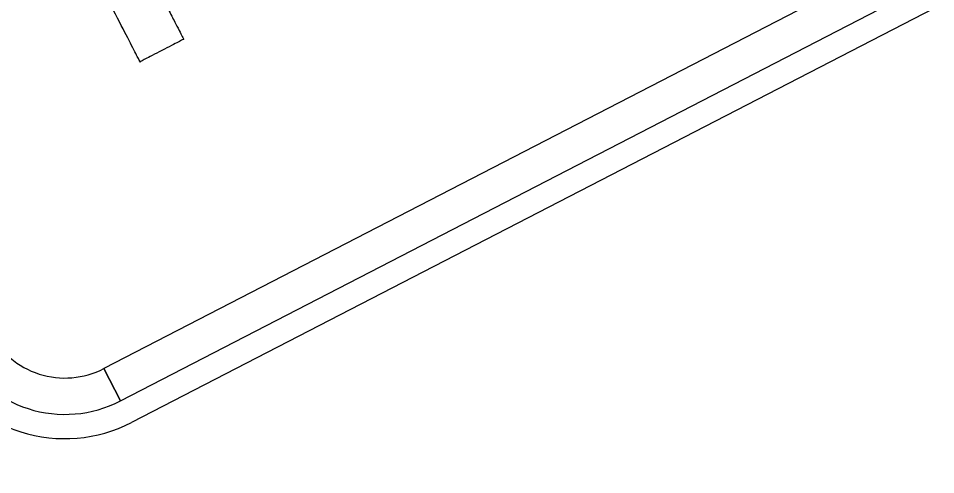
# Model space of a CAD drawing. Extents: x 2001876 to 2025694, y 804561 to 868938.
# Drawn here: x 2013102.5 to 2013188.6, y 824478.6 to 824521.4 of the extents above; entities that cross this region are included whole.
import ezdxf

# ---------------------------------------------------------------- set-up
doc = ezdxf.new("R2010")
doc.units = 0
doc.layers.add('Default', color=7, linetype='Continuous')
doc.layers.add('RD_HC_Data', color=7, linetype='Continuous')

msp = doc.modelspace()

# ---------------------------------------------------------------- linework, layer by layer
at = {"layer": 'Default'}
for p, q in [((2013282.89, 824571.035), (2013113.169, 824483.487)), ((2013112.126, 824485.508), (2013110.563, 824488.538))]:
    msp.add_line(p, q, dxfattribs=at)
msp.add_lwpolyline([(2013112.126, 824485.508), (2013281.848, 824573.055), (2013280.284, 824576.086), (2013110.563, 824488.538), (2013112.126, 824485.508)], close=True, dxfattribs=at)
for radius, start, end in [(7.957, 207.28602, 297.28623), (11.367, 207.28602, 297.28623), (13.641, 207.28617, 297.28617)]:
    msp.add_arc((2013106.915, 824495.61), radius, start, end, dxfattribs=at)
for points in [[(2013113.965, 824517.322), (2013113.965, 824517.322), (2013105.76, 824533.227), (2013105.76, 824533.227)], [(2013115.351, 824524.693), (2013115.351, 824524.693), (2013118.062, 824519.436), (2013118.062, 824519.436)], [(2013118.062, 824519.436), (2013118.062, 824519.436), (2013113.965, 824517.322), (2013113.965, 824517.322)]]:
    msp.add_open_spline(points, degree=2, dxfattribs=at)

# ---------------------------------------------------------------- texts
at = {"layer": 'RD_HC_Data'}
msp.add_text('PT STA.=1376+01.64', height=24, rotation=29.45458, dxfattribs=at).set_placement((2013057.261, 824354.365))

doc.saveas('drawing.dxf')
